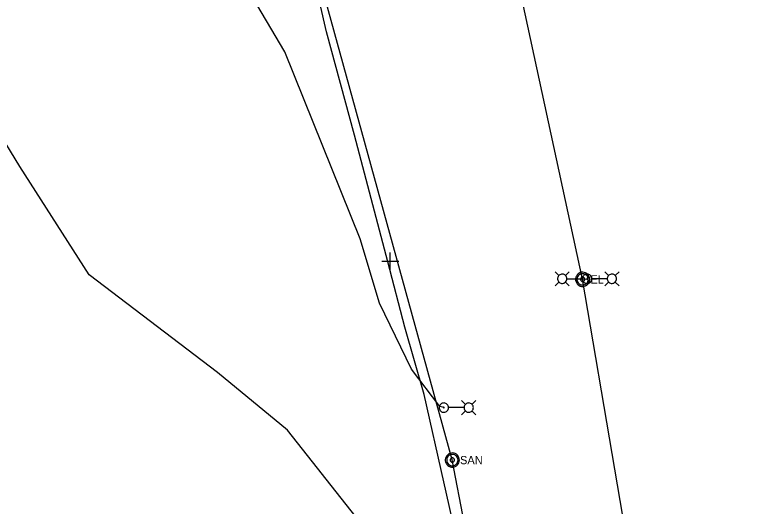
# Model space of a CAD drawing. Extents: x 600849 to 606371, y 330010 to 403088.
# Drawn here: x 603977.3 to 604318, y 348766.8 to 348996 of the extents above; entities that cross this region are included whole.
import ezdxf

# ---------------------------------------------------------------- set-up
doc = ezdxf.new("R2010")
doc.units = 0
for name, color, linetype in [('E_FTMS_Conduit', 7, 'Continuous'), ('E_LTG', 7, 'Continuous'), ('E_LTG_CID', 7, 'Continuous'), ('E_UTL_E', 7, 'Continuous'), ('E_UTL_E_UG', 7, 'Continuous'), ('E_UTL_FO_UG_QWEST', 7, 'Continuous'), ('E_UTL_SAN', 7, 'Continuous'), ('E_UTL_SAN_UG', 7, 'Continuous')]:
    doc.layers.add(name, color=color, linetype=linetype)

msp = doc.modelspace()

# ---------------------------------------------------------------- linework, layer by layer
at = {"layer": 'E_FTMS_Conduit'}
for points in [[(604122.74, 348988.04), (604108.56, 349049.67), (604100.88, 349081.84), (604090.92, 349138.93), (604079.09, 349196.91), (604056.03, 349276.86), (604043.16, 349350.52), (604043.52, 349350.57), (604038.65, 349379.99), (604027.8, 349419.58), (604014.43, 349447.39), (603999.06, 349483.4), (603987.98, 349514.15), (603982.63, 349526.67)], [(604255.37, 348290.94), (604242.89, 348375.97), (604236.47, 348458.2), (604220.45, 348569.91), (604210.62, 348625.55), (604195.75, 348696.84), (604168.29, 348818.93), (604159.32, 348850.28), (604151.36, 348880.73), (604135.81, 348939.85), (604122.74, 348988.04)]]:
    msp.add_lwpolyline(points, dxfattribs=at)
at = {"layer": 'E_LTG'}
for points in [[(604231.12, 348874.38), (604229.35, 348876.15)], [(604234.82, 348872.85), (604234.78, 348873.27), (604234.67, 348873.66), (604234.48, 348874.03), (604234.22, 348874.36), (604233.91, 348874.63), (604233.55, 348874.83), (604233.16, 348874.97), (604232.75, 348875.03), (604232.34, 348875.01), (604231.94, 348874.91), (604231.56, 348874.74), (604231.22, 348874.5), (604230.94, 348874.2), (604230.71, 348873.85), (604230.56, 348873.47), (604230.48, 348873.06), (604230.48, 348872.65), (604230.56, 348872.24), (604230.71, 348871.86), (604230.94, 348871.51), (604231.22, 348871.21), (604231.56, 348870.97), (604231.94, 348870.8), (604232.34, 348870.7), (604232.75, 348870.68), (604233.16, 348870.74), (604233.55, 348870.88), (604233.91, 348871.08), (604234.22, 348871.35), (604234.48, 348871.68), (604234.67, 348872.05), (604234.78, 348872.44), (604234.82, 348872.85)], [(604234.17, 348874.38), (604235.95, 348876.15)], [(604246.39, 348872.85), (604246.35, 348873.27), (604246.23, 348873.66), (604246.04, 348874.03), (604245.79, 348874.36), (604245.48, 348874.63), (604245.12, 348874.83), (604244.73, 348874.97), (604244.32, 348875.03), (604243.9, 348875.01), (604243.5, 348874.91), (604243.13, 348874.74), (604242.79, 348874.5), (604242.5, 348874.2), (604242.28, 348873.85), (604242.13, 348873.47), (604242.05, 348873.06), (604242.05, 348872.65), (604242.13, 348872.24), (604242.28, 348871.86), (604242.5, 348871.51), (604242.79, 348871.21), (604243.13, 348870.97), (604243.5, 348870.8), (604243.9, 348870.7), (604244.32, 348870.68), (604244.73, 348870.74), (604245.12, 348870.88), (604245.48, 348871.08), (604245.79, 348871.35), (604246.04, 348871.68), (604246.23, 348872.05), (604246.35, 348872.44), (604246.39, 348872.85)], [(604254.29, 348874.38), (604252.52, 348876.15)], [(604257.99, 348872.85), (604257.95, 348873.27), (604257.84, 348873.66), (604257.65, 348874.03), (604257.39, 348874.36), (604257.08, 348874.63), (604256.72, 348874.83), (604256.33, 348874.97), (604255.92, 348875.03), (604255.51, 348875.01), (604255.1, 348874.91), (604254.73, 348874.74), (604254.39, 348874.5), (604254.11, 348874.2), (604253.88, 348873.85), (604253.73, 348873.47), (604253.65, 348873.06), (604253.65, 348872.65), (604253.73, 348872.24), (604253.88, 348871.86), (604254.11, 348871.51), (604254.39, 348871.21), (604254.73, 348870.97), (604255.1, 348870.8), (604255.51, 348870.7), (604255.92, 348870.68), (604256.33, 348870.74), (604256.72, 348870.88), (604257.08, 348871.08), (604257.39, 348871.35), (604257.65, 348871.68), (604257.84, 348872.05), (604257.95, 348872.44), (604257.99, 348872.85)], [(604257.34, 348874.38), (604259.12, 348876.15)], [(604231.12, 348871.33), (604229.35, 348869.55)], [(604234.17, 348871.33), (604235.95, 348869.55)], [(604234.86, 348872.85), (604242.04, 348872.85)], [(604244.38, 348872.85), (604244.38, 348872.89), (604244.37, 348872.92), (604244.35, 348872.94), (604244.33, 348872.97), (604244.31, 348872.99), (604244.28, 348873.01), (604244.25, 348873.02), (604244.22, 348873.02), (604244.19, 348873.02), (604244.16, 348873.01), (604244.13, 348873), (604244.1, 348872.98), (604244.08, 348872.96), (604244.07, 348872.93), (604244.05, 348872.9), (604244.05, 348872.87), (604244.05, 348872.84), (604244.05, 348872.81), (604244.07, 348872.78), (604244.08, 348872.75), (604244.1, 348872.73), (604244.13, 348872.71), (604244.16, 348872.7), (604244.19, 348872.69), (604244.22, 348872.69), (604244.25, 348872.69), (604244.28, 348872.7), (604244.31, 348872.72), (604244.33, 348872.74), (604244.35, 348872.76), (604244.37, 348872.79), (604244.38, 348872.82), (604244.38, 348872.85)], [(604253.6, 348872.85), (604246.43, 348872.85)], [(604254.29, 348871.33), (604252.52, 348869.55)], [(604257.34, 348871.33), (604259.12, 348869.55)], [(604179.61, 348812.79), (604179.57, 348813.2), (604179.46, 348813.6), (604179.27, 348813.96), (604179.01, 348814.29), (604178.7, 348814.56), (604178.34, 348814.77), (604177.95, 348814.9), (604177.54, 348814.96), (604177.13, 348814.94), (604176.72, 348814.84), (604176.35, 348814.67), (604176.01, 348814.43), (604175.73, 348814.13), (604175.5, 348813.78), (604175.35, 348813.4), (604175.27, 348812.99), (604175.27, 348812.58), (604175.35, 348812.17), (604175.5, 348811.79), (604175.73, 348811.44), (604176.01, 348811.14), (604176.35, 348810.9), (604176.72, 348810.73), (604177.13, 348810.63), (604177.54, 348810.61), (604177.95, 348810.67), (604178.34, 348810.81), (604178.7, 348811.02), (604179.01, 348811.29), (604179.27, 348811.61), (604179.46, 348811.98), (604179.57, 348812.38), (604179.61, 348812.79)], [(604177.6, 348812.79), (604177.6, 348812.82), (604177.59, 348812.85), (604177.58, 348812.88), (604177.56, 348812.9), (604177.53, 348812.92), (604177.51, 348812.94), (604177.48, 348812.95), (604177.44, 348812.95), (604177.41, 348812.95), (604177.38, 348812.94), (604177.35, 348812.93), (604177.33, 348812.91), (604177.31, 348812.89), (604177.29, 348812.86), (604177.28, 348812.83), (604177.27, 348812.8), (604177.27, 348812.77), (604177.28, 348812.74), (604177.29, 348812.71), (604177.31, 348812.68), (604177.33, 348812.66), (604177.35, 348812.64), (604177.38, 348812.63), (604177.41, 348812.62), (604177.44, 348812.62), (604177.48, 348812.63), (604177.51, 348812.64), (604177.53, 348812.65), (604177.56, 348812.67), (604177.58, 348812.7), (604177.59, 348812.73), (604177.6, 348812.76), (604177.6, 348812.79)], [(604187.52, 348814.31), (604185.74, 348816.09)], [(604191.22, 348812.79), (604191.18, 348813.2), (604191.06, 348813.6), (604190.87, 348813.96), (604190.61, 348814.29), (604190.3, 348814.56), (604189.94, 348814.77), (604189.55, 348814.9), (604189.14, 348814.96), (604188.73, 348814.94), (604188.33, 348814.84), (604187.95, 348814.67), (604187.62, 348814.43), (604187.33, 348814.13), (604187.11, 348813.78), (604186.95, 348813.4), (604186.87, 348812.99), (604186.87, 348812.58), (604186.95, 348812.17), (604187.11, 348811.79), (604187.33, 348811.44), (604187.62, 348811.14), (604187.95, 348810.9), (604188.33, 348810.73), (604188.73, 348810.63), (604189.14, 348810.61), (604189.55, 348810.67), (604189.94, 348810.81), (604190.3, 348811.02), (604190.61, 348811.29), (604190.87, 348811.61), (604191.06, 348811.98), (604191.18, 348812.38), (604191.22, 348812.79)], [(604190.57, 348814.31), (604192.34, 348816.09)], [(604186.83, 348812.79), (604179.65, 348812.79)], [(604187.52, 348811.27), (604185.74, 348809.49)], [(604190.57, 348811.27), (604192.34, 348809.49)]]:
    msp.add_lwpolyline(points, dxfattribs=at)
at = {"layer": 'E_LTG_CID'}
for points in [[(604318.05, 348339.7), (604287.36, 348606.91), (604242.16, 348872.6), (604188.57, 349120.13), (604125.01, 349362.84), (604050.82, 349602.08), (604014.23, 349708.06), (603966.43, 349837.54), (603869.82, 350091.09), (603838.85, 350172.22), (603784.41, 350315.72), (603699.29, 350539.43), (603613.87, 350764.2), (603510.34, 351036.54), (603442.84, 351213.06), (603357.76, 351436.96)], [(604177.44, 348812.79), (604175.61, 348813.39), (604162.29, 348830.79), (604147.42, 348861.43), (604138.4, 348891.47), (604103.33, 348978.71), (604077.58, 349022.17), (604075.59, 349036.8), (604061.65, 349050.32), (604030.89, 349079), (603967.67, 349152.06), (603951.25, 349172.14), (603937.49, 349182.11), (603904.88, 349203.77)]]:
    msp.add_lwpolyline(points, dxfattribs=at)
at = {"layer": 'E_UTL_E'}
for points in [[(604245.46, 348872.6), (604245.4, 348873.22), (604245.22, 348873.82), (604244.94, 348874.38), (604244.55, 348874.87), (604244.08, 348875.28), (604243.53, 348875.6), (604242.94, 348875.8), (604242.32, 348875.89), (604241.69, 348875.86), (604241.08, 348875.71), (604240.51, 348875.45), (604240, 348875.09), (604239.57, 348874.64), (604239.23, 348874.11), (604238.99, 348873.53), (604238.88, 348872.91), (604238.88, 348872.28), (604238.99, 348871.67), (604239.23, 348871.08), (604239.57, 348870.56), (604240, 348870.1), (604240.51, 348869.74), (604241.08, 348869.48), (604241.69, 348869.33), (604242.32, 348869.3), (604242.94, 348869.39), (604243.53, 348869.59), (604244.08, 348869.91), (604244.55, 348870.32), (604244.94, 348870.81), (604245.22, 348871.37), (604245.4, 348871.97), (604245.46, 348872.6)], [(604245.46, 348872.6), (604245.4, 348873.22), (604245.22, 348873.82), (604244.94, 348874.38), (604244.55, 348874.87), (604244.08, 348875.28), (604243.53, 348875.6), (604242.94, 348875.8), (604242.32, 348875.89), (604241.69, 348875.86), (604241.08, 348875.71), (604240.51, 348875.45), (604240, 348875.09), (604239.57, 348874.64), (604239.23, 348874.11), (604238.99, 348873.53), (604238.88, 348872.91), (604238.88, 348872.28), (604238.99, 348871.67), (604239.23, 348871.08), (604239.57, 348870.56), (604240, 348870.1), (604240.51, 348869.74), (604241.08, 348869.48), (604241.69, 348869.33), (604242.32, 348869.3), (604242.94, 348869.39), (604243.53, 348869.59), (604244.08, 348869.91), (604244.55, 348870.32), (604244.94, 348870.81), (604245.22, 348871.37), (604245.4, 348871.97), (604245.46, 348872.6)], [(604244.8, 348872.6), (604244.75, 348873.1), (604244.61, 348873.58), (604244.38, 348874.02), (604244.07, 348874.42), (604243.69, 348874.75), (604243.26, 348875), (604242.78, 348875.16), (604242.29, 348875.23), (604241.79, 348875.21), (604241.3, 348875.09), (604240.84, 348874.88), (604240.43, 348874.59), (604240.09, 348874.23), (604239.81, 348873.81), (604239.63, 348873.34), (604239.53, 348872.85), (604239.53, 348872.35), (604239.63, 348871.85), (604239.81, 348871.39), (604240.09, 348870.96), (604240.43, 348870.6), (604240.84, 348870.31), (604241.3, 348870.1), (604241.79, 348869.98), (604242.29, 348869.96), (604242.78, 348870.03), (604243.26, 348870.19), (604243.69, 348870.45), (604244.07, 348870.77), (604244.38, 348871.17), (604244.61, 348871.62), (604244.75, 348872.1), (604244.8, 348872.6)], [(604244.8, 348872.6), (604244.75, 348873.1), (604244.61, 348873.58), (604244.38, 348874.02), (604244.07, 348874.42), (604243.69, 348874.75), (604243.26, 348875), (604242.78, 348875.16), (604242.29, 348875.23), (604241.79, 348875.21), (604241.3, 348875.09), (604240.84, 348874.88), (604240.43, 348874.59), (604240.09, 348874.23), (604239.81, 348873.81), (604239.63, 348873.34), (604239.53, 348872.85), (604239.53, 348872.35), (604239.63, 348871.85), (604239.81, 348871.39), (604240.09, 348870.96), (604240.43, 348870.6), (604240.84, 348870.31), (604241.3, 348870.1), (604241.79, 348869.98), (604242.29, 348869.96), (604242.78, 348870.03), (604243.26, 348870.19), (604243.69, 348870.45), (604244.07, 348870.77), (604244.38, 348871.17), (604244.61, 348871.62), (604244.75, 348872.1), (604244.8, 348872.6)], [(604243.15, 348872.6), (604243.13, 348872.78), (604243.08, 348872.96), (604242.99, 348873.13), (604242.88, 348873.28), (604242.74, 348873.4), (604242.57, 348873.5), (604242.39, 348873.56), (604242.21, 348873.59), (604242.02, 348873.58), (604241.84, 348873.53), (604241.67, 348873.45), (604241.51, 348873.34), (604241.38, 348873.21), (604241.28, 348873.05), (604241.21, 348872.88), (604241.18, 348872.69), (604241.18, 348872.5), (604241.21, 348872.32), (604241.28, 348872.14), (604241.38, 348871.98), (604241.51, 348871.85), (604241.67, 348871.74), (604241.84, 348871.66), (604242.02, 348871.62), (604242.21, 348871.61), (604242.39, 348871.63), (604242.57, 348871.7), (604242.74, 348871.79), (604242.88, 348871.91), (604242.99, 348872.06), (604243.08, 348872.23), (604243.13, 348872.41), (604243.15, 348872.6)], [(604243.15, 348872.6), (604243.13, 348872.78), (604243.08, 348872.96), (604242.99, 348873.13), (604242.88, 348873.28), (604242.74, 348873.4), (604242.57, 348873.5), (604242.39, 348873.56), (604242.21, 348873.59), (604242.02, 348873.58), (604241.84, 348873.53), (604241.67, 348873.45), (604241.51, 348873.34), (604241.38, 348873.21), (604241.28, 348873.05), (604241.21, 348872.88), (604241.18, 348872.69), (604241.18, 348872.5), (604241.21, 348872.32), (604241.28, 348872.14), (604241.38, 348871.98), (604241.51, 348871.85), (604241.67, 348871.74), (604241.84, 348871.66), (604242.02, 348871.62), (604242.21, 348871.61), (604242.39, 348871.63), (604242.57, 348871.7), (604242.74, 348871.79), (604242.88, 348871.91), (604242.99, 348872.06), (604243.08, 348872.23), (604243.13, 348872.41), (604243.15, 348872.6)]]:
    msp.add_lwpolyline(points, dxfattribs=at)
at = {"layer": 'E_UTL_E_UG'}
msp.add_lwpolyline([(604242.16, 348872.6), (604244.21, 348872.85)], dxfattribs=at)
at = {"layer": 'E_UTL_FO_UG_QWEST'}
msp.add_lwpolyline([(604236.13, 348217.46), (604228.32, 348342.51), (604215.3, 348446.76), (604198.19, 348567.61), (604173.84, 348687.96), (604136.54, 348761.74), (604104.56, 348802.29), (604071.95, 348829.22), (604012.05, 348874.63), (603979.66, 348925.21), (603912.18, 349036.18), (603885.01, 349078.45), (603854.63, 349127.65), (603826.25, 349172.78), (603804.23, 349209.01), (603793.47, 349232.27)], dxfattribs=at)
at = {"layer": 'E_UTL_SAN'}
for points in [[(604184.71, 348788.34), (604184.65, 348788.97), (604184.47, 348789.57), (604184.18, 348790.13), (604183.8, 348790.62), (604183.32, 348791.03), (604182.78, 348791.35), (604182.19, 348791.55), (604181.57, 348791.64), (604180.94, 348791.61), (604180.33, 348791.46), (604179.76, 348791.2), (604179.25, 348790.84), (604178.81, 348790.38), (604178.48, 348789.86), (604178.24, 348789.27), (604178.12, 348788.66), (604178.12, 348788.03), (604178.24, 348787.41), (604178.48, 348786.83), (604178.81, 348786.3), (604179.25, 348785.85), (604179.76, 348785.49), (604180.33, 348785.23), (604180.94, 348785.08), (604181.57, 348785.05), (604182.19, 348785.14), (604182.78, 348785.34), (604183.32, 348785.66), (604183.8, 348786.07), (604184.18, 348786.56), (604184.47, 348787.12), (604184.65, 348787.72), (604184.71, 348788.34)], [(604184.05, 348788.34), (604184, 348788.84), (604183.86, 348789.32), (604183.63, 348789.77), (604183.32, 348790.17), (604182.94, 348790.49), (604182.51, 348790.74), (604182.03, 348790.91), (604181.53, 348790.98), (604181.03, 348790.96), (604180.54, 348790.84), (604180.09, 348790.63), (604179.68, 348790.34), (604179.33, 348789.98), (604179.06, 348789.55), (604178.88, 348789.09), (604178.78, 348788.59), (604178.78, 348788.09), (604178.88, 348787.6), (604179.06, 348787.13), (604179.33, 348786.71), (604179.68, 348786.35), (604180.09, 348786.06), (604180.54, 348785.85), (604181.03, 348785.73), (604181.53, 348785.71), (604182.03, 348785.78), (604182.51, 348785.94), (604182.94, 348786.19), (604183.32, 348786.52), (604183.63, 348786.92), (604183.86, 348787.36), (604184, 348787.84), (604184.05, 348788.34)], [(604182.4, 348788.34), (604182.38, 348788.53), (604182.33, 348788.71), (604182.24, 348788.88), (604182.12, 348789.03), (604181.98, 348789.15), (604181.82, 348789.24), (604181.64, 348789.31), (604181.46, 348789.33), (604181.27, 348789.32), (604181.08, 348789.28), (604180.91, 348789.2), (604180.76, 348789.09), (604180.63, 348788.96), (604180.53, 348788.8), (604180.46, 348788.62), (604180.42, 348788.44), (604180.42, 348788.25), (604180.46, 348788.06), (604180.53, 348787.89), (604180.63, 348787.73), (604180.76, 348787.6), (604180.91, 348787.49), (604181.08, 348787.41), (604181.27, 348787.36), (604181.46, 348787.35), (604181.64, 348787.38), (604181.82, 348787.44), (604181.98, 348787.54), (604182.12, 348787.66), (604182.24, 348787.81), (604182.33, 348787.98), (604182.38, 348788.16), (604182.4, 348788.34)]]:
    msp.add_lwpolyline(points, dxfattribs=at)
at = {"layer": 'E_UTL_SAN_UG'}
for p, q in [((604181.34, 348788.4), (604085.38, 349136.89)), ((604250.22, 348432.34), (604181.34, 348788.4))]:
    msp.add_line(p, q, dxfattribs=at)
for points in [[(604152.47, 348877.04), (604152.47, 348885.04)], [(604148.47, 348881.04), (604156.47, 348881.04)]]:
    msp.add_lwpolyline(points, dxfattribs=at)

# ---------------------------------------------------------------- texts
at = {"layer": 'E_UTL_E'}
msp.add_text('EL', height=3.849, dxfattribs=at).set_placement((604245.73, 348870.65))
msp.add_text('EL', height=3.849, dxfattribs=at).set_placement((604245.73, 348870.65))
at = {"layer": 'E_UTL_SAN'}
msp.add_text('SAN', height=3.849, dxfattribs=at).set_placement((604184.97, 348786.4))

doc.saveas('drawing.dxf')
